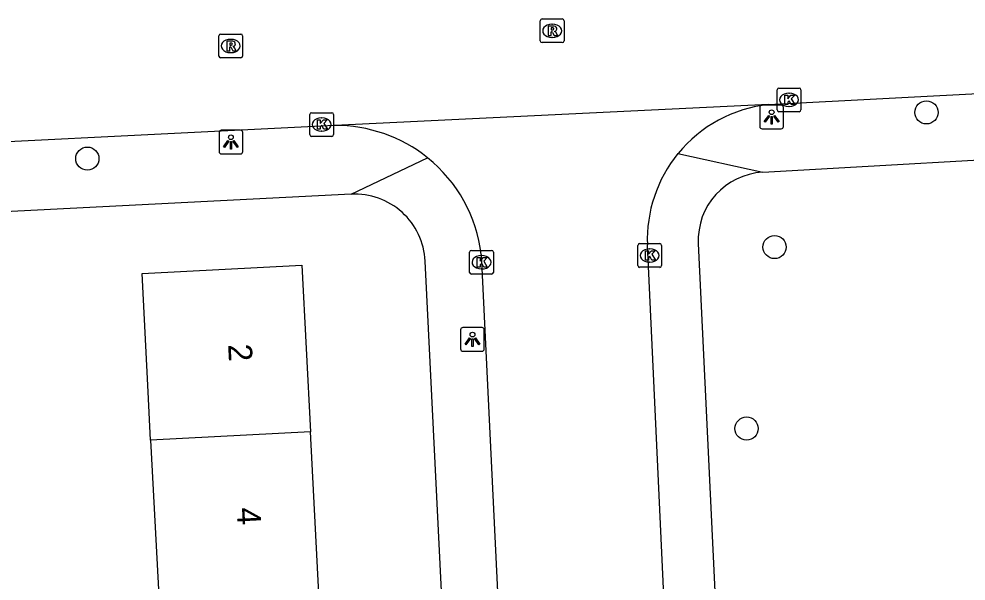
# Model space of a CAD drawing. Extents: x 161084 to 161928, y 385355 to 386522.
# Drawn here: x 161756.28 to 161796.19, y 385844.04 to 385867.75 of the extents above; entities that cross this region are included whole.
import ezdxf

# ---------------------------------------------------------------- set-up
doc = ezdxf.new("R2010")
doc.units = 0
for name, color, linetype in [('IMGEO_Boom', 7, 'Continuous'), ('IMGEO_Kolk', 7, 'Continuous'), ('IMGEO_Lichtpunt', 7, 'Continuous'), ('IMGEO_Pand', 7, 'Continuous'), ('IMGEO_Pand_nummerreeks', 7, 'Continuous'), ('IMGEO_Rijbaan_lokaal_open', 7, 'Continuous'), ('IMGEO_Rioolput', 7, 'Continuous'), ('IMGEO_Voetpad_open', 7, 'Continuous')]:
    doc.layers.add(name, color=color, linetype=linetype)

msp = doc.modelspace()

# ---------------------------------------------------------------- linework, layer by layer
at = {"layer": 'IMGEO_Boom'}
for centre in [(161794.518, 385863.805), (161759.16, 385861.855), (161788.119, 385858.126), (161786.937, 385850.469)]:
    msp.add_circle(centre, 0.489, dxfattribs=at)
at = {"layer": 'IMGEO_Kolk'}
for p, q in [((161788.227, 385863.906), (161788.227, 385864.758)), ((161788.302, 385864.832), (161789.154, 385864.832)), ((161788.715, 385864.612), (161788.74, 385864.612)), ((161789.228, 385864.758), (161789.228, 385863.906)), ((161768.532, 385862.866), (161768.532, 385863.718)), ((161768.607, 385863.792), (161769.459, 385863.792)), ((161769.533, 385863.718), (161769.533, 385862.866)), ((161789.154, 385863.832), (161788.302, 385863.832)), ((161788.738, 385864.052), (161788.713, 385864.052)), ((161769.02, 385863.572), (161769.045, 385863.572)), ((161769.043, 385863.012), (161769.018, 385863.012)), ((161769.459, 385862.792), (161768.607, 385862.792)), ((161782.355, 385857.344), (161782.355, 385858.196)), ((161782.43, 385858.27), (161783.282, 385858.27)), ((161783.356, 385858.196), (161783.356, 385857.344)), ((161775.269, 385857.057), (161775.269, 385857.909)), ((161775.344, 385857.983), (161776.196, 385857.983)), ((161775.757, 385857.763), (161775.782, 385857.763)), ((161776.27, 385857.909), (161776.27, 385857.057)), ((161782.843, 385858.05), (161782.868, 385858.05)), ((161782.866, 385857.49), (161782.841, 385857.49)), ((161776.196, 385856.983), (161775.344, 385856.983)), ((161775.78, 385857.203), (161775.755, 385857.203)), ((161783.282, 385857.27), (161782.43, 385857.27))]:
    msp.add_line(p, q, dxfattribs=at)
for points in [[(161788.227, 385863.906), (161788.227, 385864.758)], [(161788.302, 385864.832), (161789.154, 385864.832)], [(161788.548, 385864.532), (161788.671, 385864.532), (161788.671, 385864.381), (161788.801, 385864.532), (161788.965, 385864.532), (161788.819, 385864.381), (161788.972, 385864.132), (161788.82, 385864.132), (161788.735, 385864.296), (161788.671, 385864.229), (161788.671, 385864.132), (161788.548, 385864.132), (161788.548, 385864.532)], [(161789.228, 385864.758), (161789.228, 385863.906)], [(161768.532, 385862.866), (161768.532, 385863.718)], [(161768.607, 385863.792), (161769.459, 385863.792)], [(161769.533, 385863.718), (161769.533, 385862.866)], [(161789.154, 385863.832), (161788.302, 385863.832)], [(161768.853, 385863.492), (161768.976, 385863.492), (161768.976, 385863.341), (161769.106, 385863.492), (161769.27, 385863.492), (161769.124, 385863.341), (161769.277, 385863.092), (161769.125, 385863.092), (161769.04, 385863.256), (161768.976, 385863.189), (161768.976, 385863.092), (161768.853, 385863.092), (161768.853, 385863.492)], [(161769.459, 385862.792), (161768.607, 385862.792)], [(161782.355, 385857.344), (161782.355, 385858.196)], [(161782.43, 385858.27), (161783.282, 385858.27)], [(161783.356, 385858.196), (161783.356, 385857.344)], [(161775.269, 385857.057), (161775.269, 385857.909)], [(161775.344, 385857.983), (161776.196, 385857.983)], [(161776.27, 385857.909), (161776.27, 385857.057)], [(161782.676, 385857.97), (161782.799, 385857.97), (161782.799, 385857.819), (161782.929, 385857.97), (161783.093, 385857.97), (161782.947, 385857.819), (161783.1, 385857.57), (161782.948, 385857.57), (161782.863, 385857.734), (161782.799, 385857.667), (161782.799, 385857.57), (161782.676, 385857.57), (161782.676, 385857.97)], [(161775.59, 385857.683), (161775.713, 385857.683), (161775.713, 385857.532), (161775.843, 385857.683), (161776.007, 385857.683), (161775.861, 385857.532), (161776.014, 385857.283), (161775.862, 385857.283), (161775.777, 385857.447), (161775.713, 385857.38), (161775.713, 385857.283), (161775.59, 385857.283), (161775.59, 385857.683)], [(161776.196, 385856.983), (161775.344, 385856.983)], [(161783.282, 385857.27), (161782.43, 385857.27)]]:
    msp.add_lwpolyline(points, dxfattribs=at)
for centre, start, end in [((161788.304, 385864.756), 91.552, 178.448), ((161788.304, 385864.756), 91.552, 178.448), ((161789.152, 385864.756), 1.552, 88.448), ((161789.152, 385864.756), 1.552, 88.448), ((161768.609, 385863.716), 91.552, 178.448), ((161768.609, 385863.716), 91.552, 178.448), ((161769.457, 385863.716), 1.552, 88.448), ((161769.457, 385863.716), 1.552, 88.448), ((161788.304, 385863.908), 181.552, 268.448), ((161788.304, 385863.908), 181.552, 268.448), ((161789.152, 385863.908), 271.552, 358.448), ((161789.152, 385863.908), 271.552, 358.448), ((161768.609, 385862.868), 181.552, 268.448), ((161768.609, 385862.868), 181.552, 268.448), ((161769.457, 385862.868), 271.552, 358.448), ((161769.457, 385862.868), 271.552, 358.448), ((161782.432, 385858.194), 91.552, 178.448), ((161782.432, 385858.194), 91.552, 178.448), ((161783.28, 385858.194), 1.552, 88.448), ((161783.28, 385858.194), 1.552, 88.448), ((161775.346, 385857.907), 91.552, 178.448), ((161775.346, 385857.907), 91.552, 178.448), ((161776.194, 385857.907), 1.552, 88.448), ((161776.194, 385857.907), 1.552, 88.448), ((161782.432, 385857.346), 181.552, 268.448), ((161782.432, 385857.346), 181.552, 268.448), ((161783.28, 385857.346), 271.552, 358.448), ((161783.28, 385857.346), 271.552, 358.448), ((161775.346, 385857.059), 181.552, 268.448), ((161775.346, 385857.059), 181.552, 268.448), ((161776.194, 385857.059), 271.552, 358.448), ((161776.194, 385857.059), 271.552, 358.448)]:
    msp.add_arc(centre, 0.0765, start, end, dxfattribs=at)
for centre, major_axis, ratio, start_param, end_param in [((161788.714, 385864.332), (-0.387, 0.002), 0.722429, 4.712389, 7.853982), ((161788.739, 385864.332), (-0.39, 0.002), 0.717154, 1.570796, 4.712389), ((161769.019, 385863.292), (-0.387, 0.002), 0.722429, 4.712389, 7.853982), ((161769.044, 385863.292), (-0.39, 0.002), 0.717154, 1.570796, 4.712389), ((161775.756, 385857.483), (-0.387, 0.002), 0.722429, 4.712389, 7.853982), ((161775.781, 385857.483), (-0.39, 0.002), 0.717154, 1.570796, 4.712389), ((161782.842, 385857.77), (-0.387, 0.002), 0.722429, 4.712389, 7.853982), ((161782.867, 385857.77), (-0.39, 0.002), 0.717154, 1.570796, 4.712389)]:
    msp.add_ellipse(centre, major_axis=major_axis, ratio=ratio, start_param=start_param, end_param=end_param, dxfattribs=at)
at = {"layer": 'IMGEO_Lichtpunt'}
for p, q in [((161788.398, 385864.11), (161787.59, 385864.11)), ((161788.398, 385864.11), (161787.59, 385864.11)), ((161787.496, 385864.015), (161787.496, 385863.208)), ((161787.496, 385864.015), (161787.496, 385863.208)), ((161788.492, 385863.208), (161788.492, 385864.015)), ((161788.492, 385863.208), (161788.492, 385864.015)), ((161764.71, 385862.956), (161764.71, 385862.149)), ((161764.71, 385862.956), (161764.71, 385862.149)), ((161765.612, 385863.051), (161764.804, 385863.051)), ((161765.612, 385863.051), (161764.804, 385863.051)), ((161765.706, 385862.149), (161765.706, 385862.956)), ((161765.706, 385862.149), (161765.706, 385862.956)), ((161787.59, 385863.114), (161788.398, 385863.114)), ((161787.59, 385863.114), (161788.398, 385863.114)), ((161764.804, 385862.055), (161765.612, 385862.055)), ((161764.804, 385862.055), (161765.612, 385862.055)), ((161774.89, 385854.634), (161774.89, 385853.827)), ((161774.89, 385854.634), (161774.89, 385853.827)), ((161775.792, 385854.729), (161774.984, 385854.729)), ((161775.792, 385854.729), (161774.984, 385854.729)), ((161775.886, 385853.827), (161775.886, 385854.634)), ((161775.886, 385853.827), (161775.886, 385854.634)), ((161774.984, 385853.733), (161775.792, 385853.733)), ((161774.984, 385853.733), (161775.792, 385853.733))]:
    msp.add_line(p, q, dxfattribs=at)
for points in [[(161787.87, 385863.679), (161787.909, 385863.651), (161787.721, 385863.389), (161787.683, 385863.416), (161787.87, 385863.679)], [(161787.972, 385863.631), (161788.019, 385863.631), (161788.019, 385863.309), (161787.972, 385863.309), (161787.972, 385863.631)], [(161788.082, 385863.651), (161788.12, 385863.678), (161788.307, 385863.416), (161788.268, 385863.388), (161788.082, 385863.651)], [(161765.084, 385862.62), (161765.123, 385862.592), (161764.935, 385862.33), (161764.897, 385862.357), (161765.084, 385862.62)], [(161765.186, 385862.572), (161765.233, 385862.572), (161765.233, 385862.25), (161765.186, 385862.25), (161765.186, 385862.572)], [(161765.296, 385862.592), (161765.334, 385862.619), (161765.521, 385862.357), (161765.482, 385862.329), (161765.296, 385862.592)], [(161775.264, 385854.298), (161775.303, 385854.27), (161775.115, 385854.008), (161775.077, 385854.035), (161775.264, 385854.298)], [(161775.366, 385854.25), (161775.413, 385854.25), (161775.413, 385853.928), (161775.366, 385853.928), (161775.366, 385854.25)], [(161775.476, 385854.27), (161775.514, 385854.297), (161775.701, 385854.035), (161775.662, 385854.007), (161775.476, 385854.27)]]:
    msp.add_lwpolyline(points, dxfattribs=at)
for centre in [(161787.995, 385863.813), (161765.209, 385862.754), (161775.389, 385854.432)]:
    msp.add_circle(centre, 0.0994, dxfattribs=at)
for centre, start, end in [((161787.59, 385864.015), 90, 180), ((161787.59, 385864.015), 90, 180), ((161788.398, 385864.015), 0, 90), ((161788.398, 385864.015), 0, 90), ((161764.804, 385862.956), 90, 180), ((161764.804, 385862.956), 90, 180), ((161765.612, 385862.956), 0, 90), ((161765.612, 385862.956), 0, 90), ((161787.59, 385863.208), 180, 270), ((161787.59, 385863.208), 180, 270), ((161788.398, 385863.208), 270, 0), ((161788.398, 385863.208), 270, 360), ((161764.804, 385862.149), 180, 270), ((161764.804, 385862.149), 180, 270), ((161765.612, 385862.149), 270, 0), ((161765.612, 385862.149), 270, 360), ((161774.984, 385854.634), 90, 180), ((161774.984, 385854.634), 90, 180), ((161775.792, 385854.634), 0, 90), ((161775.792, 385854.634), 0, 90), ((161774.984, 385853.827), 180, 270), ((161774.984, 385853.827), 180, 270), ((161775.792, 385853.827), 270, 0), ((161775.792, 385853.827), 270, 360)]:
    msp.add_arc(centre, 0.0946, start, end, dxfattribs=at)
at = {"layer": 'IMGEO_Pand'}
for points in [[(161761.828, 385849.982), (161761.723, 385852.013), (161761.464, 385857.006), (161768.201, 385857.356), (161768.566, 385850.332)], [(161768.566, 385850.332), (161761.828, 385849.982)], [(161768.92, 385843.508), (161768.566, 385850.332)], [(161761.828, 385849.982), (161762.183, 385843.158)]]:
    msp.add_lwpolyline(points, dxfattribs=at)
at = {"layer": 'IMGEO_Rijbaan_lokaal_open'}
for points in [[(161787.867, 385864.134), (161807.406, 385865.168), (161809.403, 385865.283)], [(161787.867, 385864.134), (161769.584, 385863.248), (161769.578, 385863.247)], [(161769.578, 385863.247), (161747.657, 385862.15)], [(161784.746, 385815.653), (161782.76, 385858.218)], [(161775.748, 385857.807), (161778.121, 385809.055)]]:
    msp.add_lwpolyline(points, dxfattribs=at)
for centre, radius, start, end in [((161788.482, 385858.439), 5.728, 96.159, 140.7124), ((161769.65, 385857.107), 6.141, 51.179, 90.6672), ((161769.647, 385857.108), 6.141, 6.5316, 51.1502), ((161788.485, 385858.441), 5.73, 140.7551, 182.2322)]:
    msp.add_arc(centre, radius, start, end, dxfattribs=at)
at = {"layer": 'IMGEO_Rioolput'}
for p, q in [((161778.321, 385867.746), (161779.173, 385867.746)), ((161778.246, 385866.82), (161778.246, 385867.672)), ((161778.734, 385867.526), (161778.759, 385867.526)), ((161779.247, 385867.672), (161779.247, 385866.82)), ((161764.7, 385866.18), (161764.7, 385867.032)), ((161764.775, 385867.106), (161765.627, 385867.106)), ((161765.701, 385867.032), (161765.701, 385866.18)), ((161778.757, 385866.966), (161778.732, 385866.966)), ((161765.188, 385866.886), (161765.213, 385866.886)), ((161779.173, 385866.746), (161778.321, 385866.746)), ((161765.627, 385866.106), (161764.775, 385866.106)), ((161765.211, 385866.326), (161765.186, 385866.326))]:
    msp.add_line(p, q, dxfattribs=at)
for points in [[(161778.321, 385867.746), (161779.173, 385867.746)], [(161778.246, 385866.82), (161778.246, 385867.672)], [(161778.835, 385867.444), (161778.583, 385867.446), (161778.583, 385867.046)], [(161778.761, 385867.365), (161778.707, 385867.365), (161778.707, 385867.284)], [(161779.247, 385867.672), (161779.247, 385866.82)], [(161764.7, 385866.18), (161764.7, 385867.032)], [(161764.775, 385867.106), (161765.627, 385867.106)], [(161765.701, 385867.032), (161765.701, 385866.18)], [(161778.583, 385867.046), (161778.707, 385867.046), (161778.707, 385867.208), (161778.718, 385867.208)], [(161778.707, 385867.284), (161778.759, 385867.284)], [(161778.765, 385867.179), (161778.836, 385867.046), (161778.976, 385867.046), (161778.911, 385867.172)], [(161765.289, 385866.804), (161765.037, 385866.806), (161765.037, 385866.406)], [(161765.037, 385866.406), (161765.161, 385866.406), (161765.161, 385866.568), (161765.172, 385866.568)], [(161765.215, 385866.725), (161765.161, 385866.725), (161765.161, 385866.644)], [(161765.161, 385866.644), (161765.213, 385866.644)], [(161765.219, 385866.539), (161765.29, 385866.406), (161765.43, 385866.406), (161765.365, 385866.532)], [(161779.173, 385866.746), (161778.321, 385866.746)], [(161765.627, 385866.106), (161764.775, 385866.106)]]:
    msp.add_lwpolyline(points, dxfattribs=at)
for centre, radius, start, end in [((161778.323, 385867.67), 0.0765, 91.552, 178.448), ((161778.323, 385867.67), 0.0765, 91.552, 178.448), ((161779.171, 385867.67), 0.0765, 1.552, 88.448), ((161779.171, 385867.67), 0.0765, 1.552, 88.448), ((161778.767, 385867.269), 0.0964, 77.0061, 93.1865), ((161778.781, 385867.326), 0.0378, 276.6634, 79.6772), ((161778.834, 385867.334), 0.109, 350.3612, 89.416), ((161778.832, 385867.334), 0.112, 277.5842, 350.9817), ((161764.777, 385867.03), 0.0765, 91.552, 178.448), ((161764.777, 385867.03), 0.0765, 91.552, 178.448), ((161765.625, 385867.03), 0.0765, 1.552, 88.448), ((161765.625, 385867.03), 0.0765, 1.552, 88.448), ((161778.717, 385867.155), 0.0533, 26.0293, 88.6989), ((161778.743, 385867.473), 0.19, 274.7715, 282.9687), ((161778.816, 385867.119), 0.108, 29.5134, 73.7905), ((161765.171, 385866.515), 0.0533, 26.0293, 88.6989), ((161765.197, 385866.833), 0.19, 274.7715, 282.9687), ((161765.221, 385866.629), 0.0964, 77.0061, 93.1865), ((161765.235, 385866.686), 0.0378, 276.6634, 79.6772), ((161765.288, 385866.694), 0.109, 350.3612, 89.416), ((161765.286, 385866.694), 0.112, 277.5842, 350.9817), ((161765.27, 385866.479), 0.108, 29.5134, 73.7905), ((161778.323, 385866.822), 0.0765, 181.552, 268.448), ((161778.323, 385866.822), 0.0765, 181.552, 268.448), ((161779.171, 385866.822), 0.0765, 271.552, 358.448), ((161779.171, 385866.822), 0.0765, 271.552, 358.448), ((161764.777, 385866.182), 0.0765, 181.552, 268.448), ((161764.777, 385866.182), 0.0765, 181.552, 268.448), ((161765.625, 385866.182), 0.0765, 271.552, 358.448), ((161765.625, 385866.182), 0.0765, 271.552, 358.448)]:
    msp.add_arc(centre, radius, start, end, dxfattribs=at)
for centre, major_axis, ratio, start_param, end_param in [((161778.733, 385867.246), (-0.387, 0.002), 0.722429, 4.712389, 7.853982), ((161778.758, 385867.246), (-0.39, 0.002), 0.717154, 1.570796, 4.712389), ((161765.187, 385866.606), (-0.387, 0.002), 0.722429, 4.712389, 7.853982), ((161765.212, 385866.606), (-0.39, 0.002), 0.717154, 1.570796, 4.712389)]:
    msp.add_ellipse(centre, major_axis=major_axis, ratio=ratio, start_param=start_param, end_param=end_param, dxfattribs=at)
at = {"layer": 'IMGEO_Voetpad_open'}
for points in [[(161770.281, 385860.351), (161773.499, 385861.891)], [(161784.048, 385862.066), (161787.617, 385861.279)], [(161787.617, 385861.279), (161801.426, 385862.071)], [(161770.281, 385860.351), (161750.164, 385859.323)], [(161784.904, 385858.269), (161787.141, 385811.326)], [(161775.565, 385813.517), (161773.397, 385857.535)]]:
    msp.add_lwpolyline(points, dxfattribs=at)
for centre, radius, start, end in [((161787.771, 385858.413), 2.87, 93.0671, 182.8744), ((161770.435, 385857.389), 2.966, 2.8134, 92.9769)]:
    msp.add_arc(centre, radius, start, end, dxfattribs=at)

# ---------------------------------------------------------------- texts
at = {"layer": 'IMGEO_Pand_nummerreeks'}
for s, rotation, p in [('2', 272.9729, (161765.09, 385854.018)), ('4', 272.9734, (161765.448, 385847.125))]:
    msp.add_text(s, height=1, rotation=rotation, dxfattribs=at).set_placement(p)

doc.saveas('drawing.dxf')
